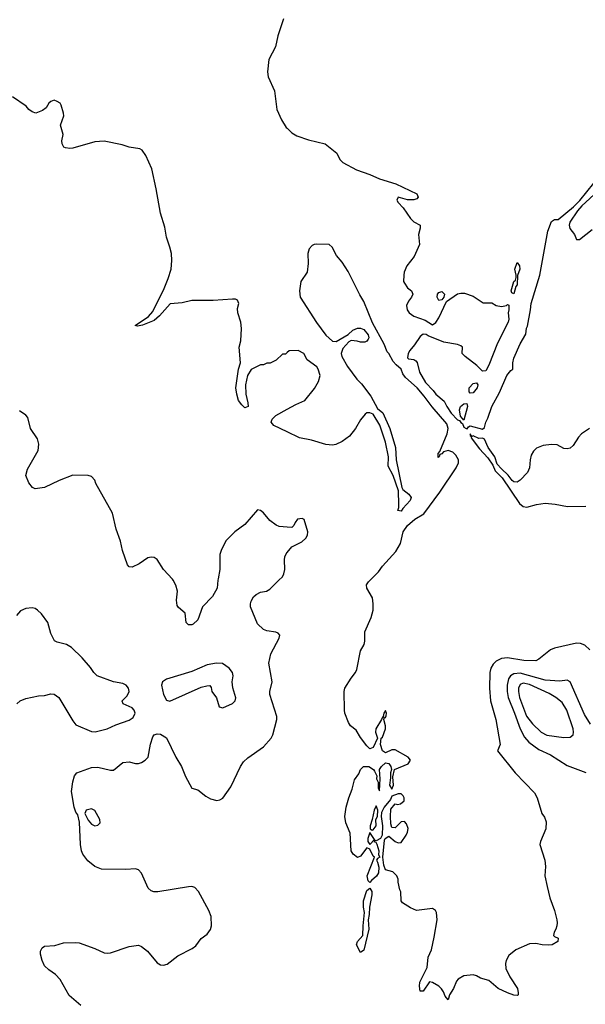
# Model space of a CAD drawing. Header units: inches. Extents: x 884549 to 1028252, y 526810 to 653624.
# Tile 705 of 1056: x 968290 to 971907, y 587289 to 593584. Entities that reach past the tile are written whole.
import ezdxf

# ---------------------------------------------------------------- set-up
doc = ezdxf.new("R2010")
doc.units = ezdxf.units.IN
doc.header["$MEASUREMENT"] = 0
for name, color, linetype in [('A9568', 7, 'Continuous'), ('A9569', 7, 'Continuous'), ('A9578', 7, 'Continuous'), ('A9579', 7, 'Continuous')]:
    doc.layers.add(name, color=color, linetype=linetype)

msp = doc.modelspace()

# ---------------------------------------------------------------- linework, layer by layer
at = {"layer": 'A9568', "color": 5}
for points, elevation in [([(968682, 587282), (968606.6, 587346.6), (968548.8, 587448.8), (968519.5, 587479.5), (968476, 587510), (968450, 587536), (968433.6, 587570), (968423.6, 587610), (968424.5, 587630), (968433.2, 587650), (968450, 587662), (968514.2, 587665.8), (968570, 587682), (968650, 587684), (968670, 587682), (968770, 587645.5), (968830, 587618), (968850, 587615.5), (968870, 587617.3), (968990, 587658), (969050, 587666.4), (969070, 587659.5), (969106.7, 587630), (969170, 587554), (969190, 587542.6), (969210, 587539.5), (969233.1, 587546.9), (969301.7, 587598.3), (969393.2, 587646.8), (969415.9, 587664.1), (969450, 587710.7), (969490, 587737.3), (969510, 587766.8), (969516, 587790), (969513.8, 587850), (969499.9, 587890), (969434.4, 588010), (969410, 588037), (969390, 588042.5), (969370, 588040.6), (969172.7, 588007.3), (969147.7, 588007.7), (969130, 588014), (969112.1, 588032.1), (969070, 588127.8), (969050, 588148.2), (969030, 588154.6), (968970, 588151.2), (968813.7, 588153.7), (968771.8, 588170), (968727, 588207), (968693.2, 588250), (968685.2, 588270), (968679.3, 588310), (968673.6, 588453.6), (968661.2, 588501.2), (968650, 588518), (968639, 588550), (968622, 588650), (968630, 588712), (968640.9, 588750), (968655.3, 588770), (968750, 588803.1), (968790, 588804.9), (968870, 588786), (968890, 588785.5), (968950, 588834.9), (968990, 588839.3), (969030, 588828), (969050, 588828.2), (969070, 588835.5), (969092.7, 588850), (969112, 588870), (969127, 588953), (969140.9, 588999.1), (969150, 589011.3), (969170, 589018), (969190, 589016), (969230, 588992), (969289, 588869), (969326, 588810), (969350, 588746), (969390, 588672), (969430, 588661), (969479.9, 588619.9), (969510, 588603), (969550, 588593), (969570, 588597.1), (969590, 588608), (969639.8, 588680.2), (969702.2, 588810), (969720.8, 588839.2), (969750, 588866), (969850, 588935.2), (969897.6, 588990), (969908.3, 589011.7), (969935.1, 589110), (969934.3, 589130), (969890.8, 589270), (969889.8, 589290), (969905.4, 589350), (969882.6, 589470), (969895.2, 589530), (969948.5, 589630), (969952.8, 589650), (969942, 589662), (969928.4, 589668.5), (969870, 589677.2), (969850, 589685.7), (969810, 589722.4), (969766.4, 589830), (969765.1, 589850), (969770, 589866.8), (969786, 589894), (969802.4, 589910), (969830, 589923.2), (969868.6, 589931.4), (969890, 589943.7), (969947.5, 590000)], 2120), ([(969557.4, 590000), (969552.2, 589950), (969523.9, 589896.1), (969459.1, 589830), (969430, 589748), (969399.8, 589720.2), (969390, 589715.3), (969370, 589715.3), (969355.3, 589730), (969349, 589790), (969305.4, 589825.4), (969298, 589838), (969292, 589872), (969299.5, 589930), (969289.6, 589969.6), (969271.8, 590000)], 2120), ([(968271.8, 589210), (968294.5, 589230), (968330, 589243.6), (968410, 589260.4), (968450, 589262.8), (968490, 589273.9), (968511.8, 589271.8), (968541.8, 589250), (968630, 589102), (968650, 589076), (968750, 589034), (968772.2, 589032.2), (968850, 589050.1), (968904.7, 589075.3), (968990, 589106.3), (969016.5, 589123.5), (969028.2, 589150), (969023, 589170), (969010, 589185), (968952.4, 589210), (968946.4, 589226.4), (968945.4, 589230), (968977.7, 589262.3), (968989.9, 589290), (968986.5, 589310), (968971.7, 589330), (968950, 589340.5), (968890, 589351), (968785.1, 589390), (968764.2, 589410), (968742.8, 589442.8), (968690, 589503.7), (968622.7, 589570), (968589, 589590), (968530, 589603.6), (968513.7, 589613.7), (968490, 589659.3), (968469.7, 589730), (968430, 589785.6), (968405.1, 589810), (968390, 589819.1), (968370, 589823.5), (968330, 589819.8), (968296.1, 589803.9), (968270, 589774.5)], 2140)]:
    msp.add_lwpolyline(points, dxfattribs=dict(at, elevation=elevation))
for points, elevation in [([(969549.8, 589469.8), (969490, 589459), (969390, 589417.7), (969230, 589367.6), (969204.4, 589350), (969197.4, 589330), (969209.5, 589269.5), (969230, 589234.5), (969250, 589228.3), (969450, 589316.2), (969486, 589326), (969506.8, 589326.8), (969514.8, 589314.8), (969518.8, 589290), (969548, 589248), (969566, 589190), (969590, 589184), (969650, 589211.3), (969668.7, 589230), (969671.3, 589248.7), (969653.1, 589313.1), (969648.7, 589350), (969655.1, 589390), (969651.6, 589410), (969630, 589438), (969587, 589467)], 2140), ([(968750, 588539.6), (968716, 588530), (968706, 588510), (968727.3, 588467.3), (968750, 588441), (968770, 588431), (968790, 588434.8), (968805.2, 588450), (968802.7, 588470), (968770, 588529.2)], 2120)]:
    msp.add_lwpolyline(points, close=True, dxfattribs=dict(at, elevation=elevation))
at = {"layer": 'A9569', "color": 5}
for points, elevation in [([(969977, 593590), (969940.2, 593479.8), (969925.3, 593410), (969883.7, 593330), (969874, 593250), (969879.3, 593219.3), (969920.6, 593130), (969934.5, 593010), (969963.9, 592944), (969994.7, 592894.7), (970000, 592889.7)], 2080), ([(970000, 591455.4), (969990, 591446), (969970, 591446), (969930, 591408), (969891.6, 591388.4), (969870, 591388), (969850, 591378), (969830, 591378), (969770, 591348), (969746.8, 591310), (969734, 591250), (969737.3, 591190), (969750, 591134), (969750.8, 591110), (969730, 591102.7), (969710, 591121.2), (969689.6, 591150.3), (969678.3, 591190), (969673, 591230), (969689.8, 591350), (969701.3, 591390), (969694.4, 591490), (969703.4, 591530), (969709, 591610), (969703.4, 591650), (969685.2, 591710), (969683.1, 591736.9), (969691, 591770), (969684, 591790), (969670, 591796.2), (969650, 591796.2), (969527.9, 591787.9), (969390, 591788.5), (969330, 591774), (969252.2, 591767.8), (969184, 591690), (969150, 591661.4), (969076, 591630), (969044.2, 591624.2), (969029.2, 591629.2), (969114.2, 591685.8), (969141.6, 591718.4), (969213.9, 591866.1), (969240.2, 591930), (969258.5, 591990), (969263.7, 592043.7), (969260.4, 592090), (969251.2, 592130), (969230, 592194), (969218.6, 592258.6), (969190, 592346.6), (969162.9, 592502.9), (969134.5, 592630), (969096.6, 592716.6), (969074, 592750), (969058.7, 592758.7), (968990, 592769.8), (968944.9, 592784.9), (968830, 592807.6), (968770, 592803), (968630, 592763.6), (968610, 592760.6), (968584.1, 592764.1), (968573.6, 592770), (968563, 592790), (968559.7, 592810), (968567.6, 592850), (968551.8, 592910), (968572, 592970), (968570, 592986), (968556.5, 593036.5), (968549, 593050), (968530, 593060.9), (968510, 593069.4), (968490, 593060.9), (968477.3, 593050), (968459.3, 593020.7), (968436.3, 593003.7), (968392.8, 592987.2), (968370, 592995.1), (968350, 593009.6), (968332.1, 593032.1), (968244.7, 593090)], 2080), ([(969271.8, 590000), (969267.5, 590007.5), (969209.6, 590069.7), (969170, 590132), (969150, 590146), (969130, 590148.3), (969110, 590143.5), (969054.7, 590105.3), (969010, 590083.7), (968990, 590087.1), (968979.7, 590099.7), (968947.2, 590190), (968935.8, 590250), (968907.9, 590327.9), (968883.7, 590430), (968778, 590618), (968770, 590639.3), (968750, 590662.7), (968729.3, 590669.3), (968630, 590671.6), (968541.9, 590638.1), (968450, 590594), (968390, 590584.5), (968372.5, 590592.5), (968350, 590622), (968329.6, 590670), (968340.9, 590710), (968408.9, 590830), (968412.5, 590870), (968403.4, 590903.4), (968359.8, 590970), (968341.5, 591041.5), (968330, 591056.4), (968290, 591083.1)], 2120), ([(970000, 590948.8), (969916, 590990), (969898, 591010), (969903.7, 591030), (969927.2, 591052.7), (970000, 591093.1)], 2080), ([(970000, 590340.4), (969950, 590344.4), (969930, 590352.6), (969890, 590382.6), (969850, 590432.3), (969830, 590446.6), (969810, 590449.7), (969730, 590357), (969666, 590310), (969608.5, 590251.5), (969577.6, 590190), (969570, 590164), (969571, 590069), (969558.4, 590010), (969557.4, 590000)], 2120), ([(969947.5, 590000), (969970, 590022), (969979.4, 590040.6), (969986, 590070), (969983.1, 590130), (969984.7, 590150), (969993.7, 590170), (970000, 590177.4)], 2120)]:
    msp.add_lwpolyline(points, dxfattribs=dict(at, elevation=elevation))
at = {"layer": 'A9578', "color": 5}
for points, elevation in [([(971935.8, 589555.7), (971904.6, 589584.6), (971876.1, 589596.1), (971850, 589597.5), (971710, 589566.5), (971684.3, 589555.7), (971610, 589495.3), (971590, 589485.7), (971512.7, 589487.3), (971410, 589504.3), (971370, 589500.8), (971336.8, 589483.2), (971316.6, 589463.4), (971302.1, 589437.9), (971296, 589410), (971294.8, 589310), (971301.5, 589230), (971334.6, 589110), (971363.1, 588950), (971344.9, 588910), (971458.9, 588770), (971581.2, 588641.2), (971598, 588610), (971628.4, 588510), (971644.9, 588484.9), (971656.2, 588456.2), (971653.8, 588410), (971619.2, 588330), (971616.9, 588310), (971647.8, 588210), (971651.2, 588170), (971648.1, 588110), (971661.8, 588041.8), (971680.3, 587970), (971710.3, 587890), (971724, 587830), (971727.3, 587810), (971724, 587790), (971718.8, 587770), (971706.8, 587750), (971704, 587730), (971710, 587722.8), (971732.5, 587712.5), (971730.3, 587690), (971695.5, 587670), (971670, 587666.9), (971630, 587668.6), (971590, 587679), (971550, 587676.1), (971462.9, 587637.1), (971418.2, 587601.8), (971401.1, 587570), (971397.1, 587550), (971399.2, 587519.2), (971423.9, 587463.9), (971472.4, 587390), (971478, 587362), (971478, 587350), (971473.7, 587346.3), (971450, 587347), (971410, 587361.6), (971349.2, 587390), (971290, 587442), (971235.6, 587455.6), (971210, 587472.3), (971190, 587478), (971130, 587471.6), (971093, 587450), (971083.4, 587436.6), (971064.9, 587390), (971037.4, 587350), (971030, 587318), (971010, 587342), (971001.1, 587370), (970988, 587388), (970970, 587404.7), (970930, 587429.5), (970910, 587432.7), (970870, 587373.6), (970850, 587373.2), (970845.8, 587405.8), (970849.1, 587430), (970894.7, 587525.3), (970901.5, 587590), (970922.9, 587637.1), (970941.3, 587718.7), (970959.3, 587830), (970955.2, 587875.2), (970949.7, 587889.7), (970930, 587900.7), (970828, 587890), (970790, 587906.6), (970738, 587938), (970729.2, 587950), (970727.3, 588007.3), (970720.4, 588020.4), (970709.3, 588069.3), (970709.2, 588090), (970701.2, 588110), (970676.2, 588136.2), (970629.2, 588150), (970618.9, 588178.9), (970612, 588230), (970622, 588338), (970628, 588350), (970650, 588364), (970690, 588330.8), (970710, 588321), (970730, 588324.7), (970761.2, 588370), (970769.2, 588390), (970773.6, 588413.6), (970763.1, 588443.1), (970750, 588458), (970730, 588455.3), (970690, 588417.2), (970670, 588419), (970663, 588443), (970660.5, 588490), (970664.2, 588535.8), (970690, 588571.3), (970706.8, 588566.8), (970726, 588570), (970748.7, 588590), (970748.7, 588610), (970743.1, 588623.1), (970730, 588635.3), (970710, 588635.3), (970670, 588619), (970660.4, 588599.6), (970621, 588550), (970603.5, 588516.5), (970601, 588490), (970610.6, 588430), (970607.3, 588370), (970598, 588350), (970570, 588335.3), (970562, 588338), (970554, 588330), (970566.4, 588326.4), (970573.7, 588313.7), (970586.8, 588270), (970584.7, 588244.7), (970594, 588230), (970578, 588222), (970571.3, 588210), (970578.5, 588198.5), (970586.4, 588166.4), (970585.3, 588130), (970571.2, 588108.8), (970538.8, 588081.2), (970530, 588068), (970518, 588078), (970511.8, 588110), (970558, 588230), (970550, 588235.3), (970530, 588282), (970510, 588289), (970470, 588235.3), (970450, 588228), (970422, 588250), (970409, 588270), (970403.2, 588383.2), (970376, 588450), (970369.4, 588490.6), (970377.2, 588550), (970394, 588610), (970415.9, 588664.1), (970430, 588724.7), (970458, 588762), (970470, 588790.8), (970489.2, 588810), (970522, 588810), (970552, 588790), (970559.8, 588779.8), (970574, 588750), (970572, 588730), (970582, 588710), (970582, 588670), (970590, 588654), (970595.1, 588730), (970591.6, 588790), (970604.7, 588810), (970630, 588832.7), (970650, 588828.2), (970662.6, 588810), (970668, 588790), (970660.7, 588770), (970662, 588738), (970654.8, 588690), (970670, 588664.7), (970680.9, 588690), (970676.5, 588743.5), (970686, 588790), (970773.5, 588826.5), (970789.5, 588850), (970775.1, 588870), (970690, 588916.3), (970670, 588915.4), (970630, 588897), (970609.4, 588910), (970598, 588950), (970602, 588990), (970610, 588998), (970629.2, 589050), (970629.2, 589070), (970618, 589110), (970620.4, 589119.6), (970630, 589122), (970632.9, 589132.9), (970636, 589150), (970630, 589168), (970618, 589150), (970614, 589130), (970618, 589122), (970610, 589126), (970604.7, 589110), (970566.8, 589050), (970566, 589030), (970578, 588990), (970551.3, 588930), (970530, 588922), (970510, 588942), (970470, 588994), (970441.2, 589041.2), (970406, 589070), (970393.2, 589090), (970369.5, 589150), (970366.6, 589170), (970365.6, 589290), (970370, 589310.7), (970410, 589374.8), (970438, 589410), (970447, 589430), (970469.6, 589550), (970492.3, 589590), (970498, 589610), (970496.2, 589670), (970537.5, 589762.5), (970549.7, 589810), (970551.3, 589850), (970546.9, 589886.9), (970509.5, 589950), (970507.3, 589970), (970520.9, 589990), (970530.8, 590000)], 2080), ([(971939.2, 589079.2), (971902.3, 589142.3), (971810, 589349.8), (971790, 589362), (971744, 589356), (971650, 589361.5), (971490, 589405.5), (971450, 589402), (971428.8, 589390), (971416, 589370), (971407.1, 589330), (971406.1, 589290), (971412.7, 589250), (971454.9, 589150), (971490, 589050.2), (971517.4, 588997.4), (971544.6, 588964.6), (971610, 588919.3), (971683.8, 588883.8), (971790, 588816.8), (971910, 588770.2)], 2120)]:
    msp.add_lwpolyline(points, dxfattribs=dict(at, elevation=elevation))
for points, elevation in [([(971510, 589342.3), (971490, 589332.8), (971480.4, 589310), (971479.4, 589290), (971486.7, 589250), (971531.1, 589131.1), (971570, 589081.3), (971623.8, 589030), (971661.3, 589010), (971770, 588995.9), (971810, 588998), (971828.4, 589011.6), (971831.9, 589028.1), (971828.8, 589050), (971788.6, 589170), (971757.7, 589217.7), (971719.3, 589250), (971676.6, 589276.6), (971550, 589333)], 2140), ([(970570, 588558), (970556, 588530), (970544, 588470), (970530.8, 588430), (970531.3, 588411.3), (970543.6, 588403.6), (970550, 588404.7), (970569.2, 588430), (970568, 588470), (970579, 588490), (970579.3, 588530)], 2080), ([(970530, 588388), (970517.3, 588350), (970517.3, 588330), (970530, 588311), (970558, 588342)], 2080), ([(970470, 587621.2), (970444, 587670), (970449.7, 587690), (970484.4, 587730), (970485.7, 587790), (970495.3, 587875.3), (970488.9, 587911.1), (970488.8, 587951.2), (970510, 588016), (970530, 588032), (970541.6, 588010), (970542, 587990), (970526.4, 587910), (970524.4, 587864.4), (970517.4, 587830), (970523.1, 587770), (970490, 587635.3)], 2080)]:
    msp.add_lwpolyline(points, close=True, dxfattribs=dict(at, elevation=elevation))
at = {"layer": 'A9579', "color": 5}
for points, elevation in [([(970000, 592889.7), (970030, 592861.1), (970061.8, 592841.8), (970136.9, 592816.9), (970243.1, 592790), (970317.4, 592730), (970336.9, 592690), (970356.5, 592670), (970444, 592624), (970530, 592594.5), (970590, 592567), (970694.3, 592534.3), (970830.4, 592470), (970838, 592450), (970830, 592439.6), (970810, 592431.3), (970770, 592433), (970710, 592449), (970701.6, 592430), (970710, 592414.8), (970741.7, 592381.7), (970790, 592312), (970810, 592292), (970850.8, 592270), (970850.5, 592250.5), (970840.4, 592210), (970846.9, 592146.9), (970812.3, 592070), (970766.3, 592010), (970748.4, 591970), (970745.5, 591950), (970744.9, 591910), (970750, 591898.8), (970770, 591870.6), (970795.5, 591850), (970803.1, 591830), (970796.5, 591810), (970775.6, 591784.4), (970763.1, 591756.9), (970767, 591730), (970780.3, 591710), (970810, 591689.2), (970882, 591662), (970930, 591634), (970950, 591647.7), (970970, 591678.8), (971018.6, 591781.4), (971090, 591831), (971110, 591836), (971134.8, 591834.8), (971190, 591816), (971253.7, 591773.7), (971310, 591773), (971337, 591757), (971370, 591751.1), (971403.3, 591756.7), (971410, 591763), (971418, 591758), (971418.8, 591730), (971413.7, 591710), (971418.2, 591670), (971412.7, 591650), (971344.7, 591515.3), (971290, 591375.1), (971270, 591339.3), (971250, 591336.4), (971212.9, 591373), (971138, 591430), (971118.7, 591450), (971121.3, 591490), (971110, 591498), (971090, 591507.7), (971002.7, 591522.7), (970902.2, 591562.2), (970890, 591571.5), (970870, 591572.6), (970850, 591558), (970815.6, 591504.4), (970784, 591470), (970774, 591450), (970770, 591422), (970776, 591416), (970810, 591410.7), (970823.4, 591403.4), (970831.6, 591391.6), (970845.8, 591330), (970884, 591264), (970933.5, 591213.5), (970950.2, 591190), (971004.2, 591144.2), (971020.7, 591110), (971050, 591069.1), (971090, 591024.9), (971102.5, 591022.5), (971110, 591008.2), (971121.4, 591001.4), (971130, 590978.8), (971144.7, 590970), (971152.1, 590967.9), (971159.3, 590980.7), (971170, 590987.3), (971250, 590966.8), (971262.9, 590977.1), (971269.8, 591010), (971283.7, 591036.3), (971309.9, 591110.1), (971359.1, 591200.9), (971404.5, 591310), (971430, 591342), (971443.7, 591350), (971443.4, 591390), (971450, 591419.5), (971490, 591512), (971527, 591573), (971530, 591611), (971536.1, 591623.9), (971557.3, 591730), (971560.6, 591770), (971616.5, 591950), (971668.1, 592231.9), (971690, 592294), (971710, 592306), (971732.7, 592307.3), (971831.7, 592388.3), (971871.9, 592428.1), (971960.7, 592539.3)], 2080), ([(971987.9, 592490), (971885.4, 592394.6), (971857.4, 592362.6), (971807.9, 592290), (971802.8, 592270), (971808.8, 592250), (971838.4, 592210), (971850, 592178), (971870, 592179.3), (971950, 592242.2)], 2080), ([(970530.8, 590000), (970585.1, 590054.9), (970610, 590091), (970696.1, 590183.9), (970724.3, 590235.7), (970742.8, 590310), (970769.3, 590350), (970815.8, 590390), (970874.8, 590425.2), (970977.1, 590562.9), (971081.2, 590718.8), (971094.9, 590750), (971094.9, 590770), (971079.9, 590799.9), (971059, 590819), (971030, 590829.3), (970999, 590821), (970990, 590808.9), (970976.7, 590803.3), (970972.8, 590790), (970965.4, 590785.4), (970966.4, 590810), (970977.6, 590822.4), (971023.9, 590936.1), (971029.5, 590970), (971020.6, 591000.6), (970927.9, 591107.9), (970877.3, 591177.3), (970830.9, 591230.9), (970756.6, 591296.6), (970739.7, 591319.7), (970729.2, 591350), (970696.8, 591376.8), (970678.7, 591398.7), (970650, 591449.3), (970639.7, 591459.7), (970619.7, 591510), (970546.2, 591646.2), (970490, 591783), (970464.1, 591824.1), (970390, 591973.3), (970353, 592033), (970316.6, 592076.6), (970288.8, 592128.8), (970270, 592147.6), (970190, 592149.9), (970173.4, 592146.6), (970160.1, 592139.9), (970141, 592119), (970132.4, 592090), (970134.6, 592025.4), (970129.2, 591970.8), (970088.2, 591910), (970079.3, 591850), (970083.9, 591810), (970187.2, 591647.2), (970247.4, 591567.4), (970290, 591528.1), (970313.9, 591526.1), (970390, 591570.4), (970421.2, 591598.8), (970450, 591612.7), (970470, 591611.5), (970490, 591604), (970518.9, 591570), (970522, 591550), (970518.5, 591541.5), (970510.3, 591529.7), (970496.9, 591523.1), (970470, 591521.6), (970448.5, 591528.5), (970410, 591532.4), (970395.1, 591524.9), (970357.5, 591482.5), (970345.9, 591450), (970350.3, 591429.7), (970386.3, 591366.3), (970445.7, 591285.7), (970475.1, 591255.1), (970536.2, 591176.2), (970578.7, 591098.7), (970611.2, 591071.2), (970657.9, 590970), (970694, 590850), (970697.5, 590770), (970733.6, 590593.6), (970740.4, 590580.5), (970778.6, 590550), (970792.5, 590530), (970787.9, 590510), (970740.3, 590459.7), (970730, 590442.4), (970707.2, 590447.2), (970714.2, 590465.8), (970714.9, 590485.1), (970711.5, 590571.5), (970677.2, 590670), (970646.9, 590730), (970647.8, 590790), (970630, 590884), (970592.4, 590992.4), (970550, 591062.9), (970530, 591069.7), (970510.4, 591069.7), (970498.3, 591061.7), (970470, 591026), (970437.6, 590970), (970398.5, 590921.5), (970352.4, 590887.6), (970310.9, 590869.1), (970290, 590864.5), (970247.6, 590867.6), (970156.6, 590896.6), (970079, 590910), (970000, 590948.8)], 2080), ([(970000, 591093.1), (970055.8, 591124.2), (970112.7, 591150), (970174.9, 591225.1), (970201.6, 591270), (970211.5, 591310), (970199.3, 591350), (970190, 591364), (970128.9, 591408.9), (970108, 591450), (970070, 591468.7), (970012.7, 591467.3), (970000, 591455.4)], 2080), ([(971933.8, 590970), (971883, 590937), (971864.1, 590915.9), (971830, 590861.7), (971810, 590843.9), (971790, 590839.8), (971770, 590843.5), (971725.8, 590865.8), (971690, 590869.1), (971638.1, 590861.9), (971595.6, 590844.4), (971574.8, 590825.2), (971560.1, 590799.9), (971553.4, 590770), (971550, 590719), (971536.9, 590690), (971490, 590639.6), (971470, 590627.3), (971450, 590629.6), (971438.6, 590638.6), (971413.1, 590673.1), (971370, 590712), (971343.3, 590743.3), (971329.2, 590790), (971286, 590850), (971263.1, 590903.1), (971249.1, 590909.1), (971226, 590906), (971190, 590923.7), (971180.2, 590920.2), (971170, 590935.3), (971170, 590926), (971179.8, 590919.8), (971178, 590910), (971230, 590839.5), (971283.4, 590783.4), (971315.3, 590735.3), (971330, 590700.3), (971375.1, 590655.1), (971485, 590490), (971510, 590471.4), (971531.8, 590468.2), (971594.5, 590485.5), (971650, 590493.2), (971713, 590487), (971791.9, 590471.9), (971910, 590474.6)], 2080), ([(970000, 590177.4), (970030, 590213), (970093.3, 590246.7), (970119, 590270), (970131.6, 590288.4), (970133.3, 590310), (970110, 590388), (970096, 590396), (970066.8, 590390), (970050.8, 590370), (970044, 590350), (970030, 590338), (970000, 590340.4)], 2120)]:
    msp.add_lwpolyline(points, dxfattribs=dict(at, elevation=elevation))
at = {"layer": 'A9579', "color": 5, "elevation": 2080}
for points in [[(971450, 591832.3), (971437.2, 591837.2), (971432.3, 591850), (971450, 591911), (971460.4, 591919.6), (971464.1, 591935.9), (971465.1, 591950), (971456.2, 591990), (971470.7, 592030.7), (971486, 592010), (971487.7, 591990), (971472.5, 591947.5), (971470, 591889.4), (971462.4, 591877.6)], [(970970, 591789.2), (970959.3, 591810), (970962.7, 591830), (970970, 591838.8), (970990, 591846), (971006, 591830), (971002.8, 591810), (970990, 591794)], [(971170, 591196.2), (971163.8, 591203.8), (971163.9, 591230), (971190, 591257.7), (971210, 591263.1), (971219, 591250), (971216.3, 591230), (971190, 591198)], [(971130, 591024), (971109.5, 591049.5), (971101.3, 591090), (971109.5, 591110), (971120.1, 591119.9), (971130, 591128), (971150, 591130.6), (971154, 591110)]]:
    msp.add_lwpolyline(points, close=True, dxfattribs=at)

doc.saveas('drawing.dxf')
